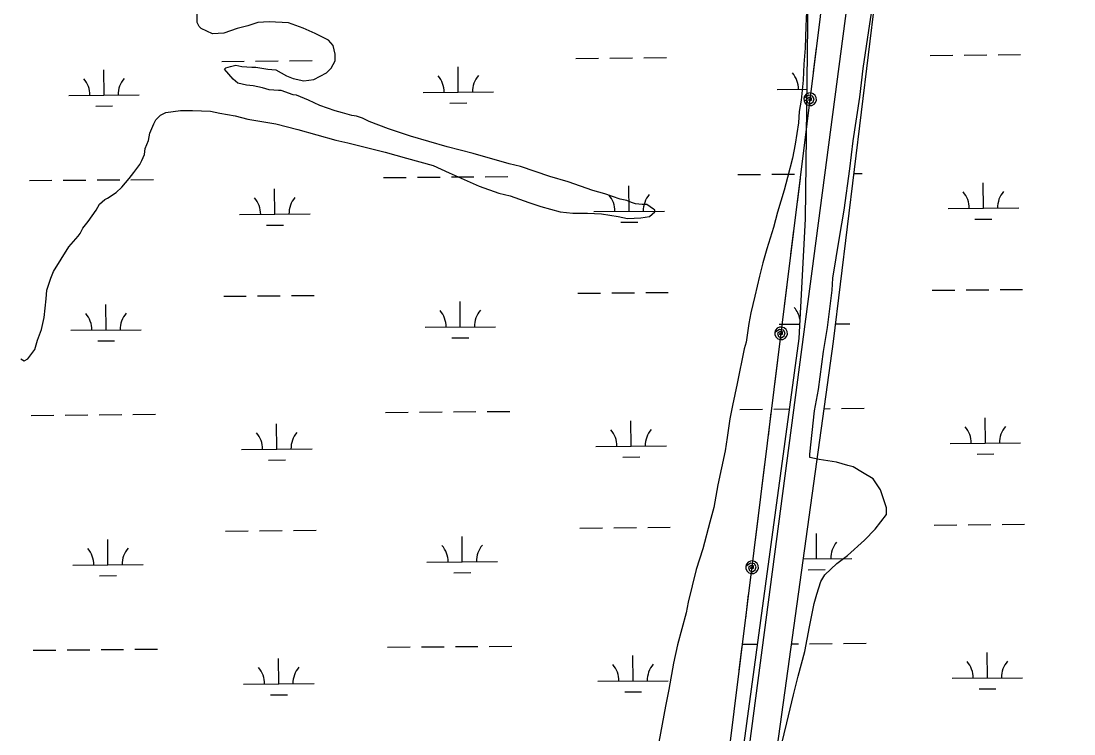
# Model space of a CAD drawing. Extents: x 3567028 to 3605064, y 510945 to 536587.
# Drawn here: x 3592848 to 3594340, y 531015 to 532025 of the extents above; entities that cross this region are included whole.
import ezdxf

# ---------------------------------------------------------------- set-up
doc = ezdxf.new("R2010")
doc.units = 0
for name, color, linetype in [('V-SITE-VEGE', 7, 'Continuous'), ('V-UTIL-LINE', 7, 'Continuous'), ('V-WETL-SWMP', 7, 'Continuous')]:
    doc.layers.add(name, color=color, linetype=linetype)

msp = doc.modelspace()

# ---------------------------------------------------------------- linework, layer by layer
at = {"layer": 'V-SITE-VEGE'}
for p, q in [((3594051, 532020.9), (3594056.7, 532057.7)), ((3593098.1, 532022.5), (3593098.1, 532036.7)), ((3593961.3, 532038), (3593960.3, 532017.3)), ((3593100.9, 532016.9), (3593098.1, 532022.5)), ((3593103.8, 532014), (3593100.9, 532016.9)), ((3593119.8, 532006.5), (3593103.8, 532014)), ((3593154.8, 532013.9), (3593135.9, 532007.4)), ((3593169.9, 532017.7), (3593154.8, 532013.9)), ((3593184, 532022.4), (3593169.9, 532017.7)), ((3593200.1, 532023.3), (3593184, 532022.4)), ((3593227.5, 532022.3), (3593200.1, 532023.3)), ((3593248.3, 532014.7), (3593227.5, 532022.3)), ((3593265.2, 532007.1), (3593248.3, 532014.7)), ((3593960.3, 532017.3), (3593959.3, 531986.1)), ((3594041.4, 531957.6), (3594051, 532020.9)), ((3593135.9, 532007.4), (3593119.8, 532006.5)), ((3593284.1, 531997.7), (3593265.2, 532007.1)), ((3593290.7, 531990.1), (3593284.1, 531997.7)), ((3593293.5, 531977.8), (3593290.7, 531990.1)), ((3593959.3, 531986.1), (3593957.4, 531963.4)), ((3593287.8, 531958), (3593293.5, 531968.4)), ((3593293.5, 531968.4), (3593293.5, 531977.8)), ((3593136.7, 531956.4), (3593138.6, 531958.3)), ((3593149, 531942.2), (3593136.7, 531956.4)), ((3593138.6, 531958.3), (3593145.2, 531960.1)), ((3593145.2, 531960.1), (3593152.8, 531962)), ((3593152.8, 531962), (3593161.3, 531960.1)), ((3593161.3, 531960.1), (3593175.4, 531959.1)), ((3593175.4, 531959.1), (3593181.1, 531959.1)), ((3593181.1, 531959.1), (3593198.1, 531956.3)), ((3593198.1, 531956.3), (3593209.4, 531955.3)), ((3593209.4, 531955.3), (3593224.5, 531946.8)), ((3593263.2, 531942), (3593281.2, 531951.4)), ((3593281.2, 531951.4), (3593287.8, 531958)), ((3593957.4, 531963.4), (3593956.4, 531940.8)), ((3594036.6, 531917), (3594041.4, 531957.6)), ((3593155.6, 531936.5), (3593149, 531942.2)), ((3593167.8, 531933.7), (3593155.6, 531936.5)), ((3593224.5, 531946.8), (3593234, 531943)), ((3593234, 531943), (3593249.1, 531940.1)), ((3593249.1, 531940.1), (3593263.2, 531942)), ((3593956.4, 531940.8), (3593953.5, 531912.4)), ((3593177.3, 531932.7), (3593167.8, 531933.7)), ((3593190.5, 531929.8), (3593177.3, 531932.7)), ((3593199.9, 531927), (3593190.5, 531929.8)), ((3593213.2, 531926), (3593199.9, 531927)), ((3593216.9, 531926), (3593213.2, 531926)), ((3593233.9, 531920.3), (3593216.9, 531926)), ((3593238.6, 531919.4), (3593233.9, 531920.3)), ((3593255.6, 531912.7), (3593238.6, 531919.4)), ((3593271.7, 531905.1), (3593255.6, 531912.7)), ((3593293.4, 531897.5), (3593271.7, 531905.1)), ((3593953.5, 531912.4), (3593950.7, 531896.4)), ((3594027.1, 531854.7), (3594036.6, 531917)), ((3593039.3, 531884.8), (3593045.9, 531891.4)), ((3593045.9, 531891.4), (3593053.5, 531895.1)), ((3593053.5, 531895.1), (3593074.3, 531897.9)), ((3593074.3, 531897.9), (3593091.3, 531897.9)), ((3593091.3, 531897.9), (3593116.8, 531896.9)), ((3593116.8, 531896.9), (3593130, 531894.1)), ((3593130, 531894.1), (3593151.7, 531890.2)), ((3593151.7, 531890.2), (3593169.6, 531885.5)), ((3593303.8, 531894.7), (3593293.4, 531897.5)), ((3593317, 531890.9), (3593303.8, 531894.7)), ((3593323.6, 531889.9), (3593317, 531890.9)), ((3593950.7, 531896.4), (3593949.7, 531880.3)), ((3593030.8, 531865.9), (3593036.5, 531879.1)), ((3593036.5, 531879.1), (3593039.3, 531884.8)), ((3593169.6, 531885.5), (3593209.3, 531878.8)), ((3593209.3, 531878.8), (3593240.4, 531871.2)), ((3593332.1, 531887.1), (3593323.6, 531889.9)), ((3593341.5, 531882.4), (3593332.1, 531887.1)), ((3593368.9, 531871.9), (3593341.5, 531882.4)), ((3593949.7, 531880.3), (3593944.9, 531850.1)), ((3593028.9, 531855.5), (3593030.8, 531865.9)), ((3593240.4, 531871.2), (3593294.2, 531856)), ((3593400, 531861.5), (3593368.9, 531871.9)), ((3593451.9, 531846.3), (3593400, 531861.5)), ((3593024.1, 531844.2), (3593028.9, 531855.5)), ((3593294.2, 531856), (3593311.2, 531852.2)), ((3593311.2, 531852.2), (3593364.1, 531838.9)), ((3593488.8, 531836.8), (3593451.9, 531846.3)), ((3593944.9, 531850.1), (3593941.1, 531830.3)), ((3594022.3, 531815.1), (3594027.1, 531854.7)), ((3593019.4, 531827.2), (3593023.2, 531835.7)), ((3593023.2, 531835.7), (3593024.1, 531844.2)), ((3593364.1, 531838.9), (3593394.3, 531830.3)), ((3593539.7, 531822.5), (3593488.8, 531836.8)), ((3593008, 531810.2), (3593016.5, 531821.5)), ((3593016.5, 531821.5), (3593019.4, 531827.2)), ((3593394.3, 531830.3), (3593432.1, 531819.9)), ((3593432.1, 531819.9), (3593454.7, 531809.4)), ((3593555.8, 531818.7), (3593539.7, 531822.5)), ((3593597.3, 531804.5), (3593555.8, 531818.7)), ((3593941.1, 531830.3), (3593934.4, 531802.9)), ((3592991, 531789.5), (3593001.4, 531801.7)), ((3593001.4, 531801.7), (3593008, 531810.2)), ((3593454.7, 531809.4), (3593497.2, 531790.5)), ((3593623.7, 531796.9), (3593597.3, 531804.5)), ((3593934.4, 531802.9), (3593929.7, 531785)), ((3594014.6, 531756.5), (3594022.3, 531815.1)), ((3592983.4, 531781.9), (3592991, 531789.5)), ((3593497.2, 531790.5), (3593525.5, 531781)), ((3593658.6, 531784.5), (3593623.7, 531796.9)), ((3592959.8, 531765), (3592967.3, 531771.6)), ((3592967.3, 531771.6), (3592971.1, 531773.5)), ((3592971.1, 531773.5), (3592983.4, 531781.9)), ((3593525.5, 531781), (3593541.5, 531777.2)), ((3593541.5, 531777.2), (3593568, 531767.7)), ((3593675.6, 531779.8), (3593658.6, 531784.5)), ((3593697.3, 531772.2), (3593675.6, 531779.8)), ((3593706.8, 531770.3), (3593697.3, 531772.2)), ((3593929.7, 531785), (3593920.2, 531753.8)), ((3592943.7, 531740.5), (3592955, 531756.5)), ((3592955, 531756.5), (3592959.8, 531765)), ((3593568, 531767.7), (3593584.9, 531762)), ((3593584.9, 531762), (3593612.3, 531754.4)), ((3593713.4, 531767.4), (3593706.8, 531770.3)), ((3593719.1, 531765.5), (3593713.4, 531767.4)), ((3593728.5, 531764.6), (3593719.1, 531765.5)), ((3593735.1, 531764.6), (3593728.5, 531764.6)), ((3593744.5, 531757.9), (3593735.1, 531764.6)), ((3593746.4, 531757), (3593744.5, 531757.9)), ((3593746.4, 531754.2), (3593746.4, 531757)), ((3594008, 531717.8), (3594014.6, 531756.5)), ((3593612.3, 531754.4), (3593630.3, 531752.5)), ((3593630.3, 531752.5), (3593651, 531752.4)), ((3593651, 531752.4), (3593670.9, 531751.5)), ((3593670.9, 531751.5), (3593694.5, 531747.6)), ((3593694.5, 531747.6), (3593707.7, 531744.8)), ((3593707.7, 531744.8), (3593726.6, 531745.7)), ((3593726.6, 531745.7), (3593738.9, 531747.6)), ((3593738.9, 531747.6), (3593746.4, 531754.2)), ((3593920.2, 531753.8), (3593914.5, 531732.1)), ((3592932.3, 531723.5), (3592936.1, 531731)), ((3592936.1, 531731), (3592943.7, 531740.5)), ((3593914.5, 531732.1), (3593905, 531701.9)), ((3592916.2, 531704.6), (3592929.5, 531719.7)), ((3592929.5, 531719.7), (3592932.3, 531723.5)), ((3593998.4, 531660.2), (3594008, 531717.8)), ((3592894.5, 531669.7), (3592916.2, 531704.6)), ((3593905, 531701.9), (3593899.3, 531682.1)), ((3593899.3, 531682.1), (3593894.5, 531663.2)), ((3592890.7, 531660.3), (3592894.5, 531669.7)), ((3592885, 531643.3), (3592890.7, 531660.3)), ((3593894.5, 531663.2), (3593887.9, 531634.9)), ((3593997.4, 531643.2), (3593998.4, 531660.2)), ((3592884, 531631), (3592885, 531643.3)), ((3593990.7, 531590.3), (3593997.4, 531643.2)), ((3592881.1, 531604.6), (3592884, 531631)), ((3593887.9, 531634.9), (3593882.2, 531611.3)), ((3593882.2, 531611.3), (3593879.3, 531596.2)), ((3592877.3, 531587.6), (3592881.1, 531604.6)), ((3593879.3, 531596.2), (3593875.5, 531569.8)), ((3592871.6, 531572.5), (3592877.3, 531587.6)), ((3593985, 531556.4), (3593990.7, 531590.3)), ((3592867.8, 531559.3), (3592871.6, 531572.5)), ((3593875.5, 531569.8), (3593872.6, 531560.3)), ((3592858.3, 531546.1), (3592867.8, 531559.3)), ((3593872.6, 531560.3), (3593863.1, 531511.2)), ((3593978.3, 531502.5), (3593985, 531556.4)), ((3592848, 531546.1), (3592852.7, 531543.2)), ((3592852.7, 531543.2), (3592858.3, 531546.1)), ((3593863.1, 531511.2), (3593856.4, 531480.1)), ((3593972.6, 531472.3), (3593978.3, 531502.5)), ((3593856.4, 531480.1), (3593852.6, 531461.2)), ((3593852.6, 531461.2), (3593848.8, 531434.8)), ((3593965.9, 531411), (3593972.6, 531472.3)), ((3593848.8, 531434.8), (3593845.9, 531415.9)), ((3593845.9, 531415.9), (3593835.5, 531367.7)), ((3593965.9, 531406.2), (3593965.9, 531411)), ((3593979.1, 531403.4), (3593965.9, 531406.2)), ((3594003.6, 531399.6), (3593979.1, 531403.4)), ((3594019.7, 531394.8), (3594003.6, 531399.6)), ((3594027.2, 531392.9), (3594019.7, 531394.8)), ((3594040.4, 531385.3), (3594027.2, 531392.9)), ((3594055.5, 531375.9), (3594040.4, 531385.3)), ((3594065.9, 531360.7), (3594055.5, 531375.9)), ((3593835.5, 531367.7), (3593829.7, 531335.6)), ((3594074.3, 531335.2), (3594065.9, 531360.7)), ((3593829.7, 531335.6), (3593824, 531314.9)), ((3594058.2, 531305), (3594074.3, 531325.8)), ((3594074.3, 531325.8), (3594074.3, 531335.2)), ((3593824, 531314.9), (3593814.5, 531277.1)), ((3594043.1, 531289), (3594058.2, 531305)), ((3594019.4, 531267.3), (3594043.1, 531289)), ((3593814.5, 531277.1), (3593805, 531247.9)), ((3594004.3, 531256), (3594019.4, 531267.3)), ((3593987.3, 531240), (3594004.3, 531256)), ((3593805, 531247.9), (3593793.6, 531201.6)), ((3593981.6, 531230.6), (3593987.3, 531240)), ((3593975.9, 531212.6), (3593981.6, 531230.6)), ((3593972.1, 531199.4), (3593975.9, 531212.6)), ((3593793.6, 531201.6), (3593790.8, 531186.5)), ((3593965.4, 531166.4), (3593972.1, 531199.4)), ((3593790.8, 531186.5), (3593778.4, 531141.2)), ((3593958.8, 531131.4), (3593965.4, 531166.4)), ((3593778.4, 531141.2), (3593772.7, 531114.8)), ((3593949.3, 531096.5), (3593958.8, 531131.4)), ((3593772.7, 531114.8), (3593766, 531077.9)), ((3593942.6, 531070.1), (3593949.3, 531096.5)), ((3593766, 531077.9), (3593761.2, 531054.3)), ((3593933.1, 531030.4), (3593942.6, 531070.1)), ((3593761.2, 531054.3), (3593749.8, 530990.2)), ((3593925.5, 530999.3), (3593933.1, 531030.4))]:
    msp.add_line(p, q, dxfattribs=at)
at = {"layer": 'V-UTIL-LINE'}
for points in [[(3594372.2, 534731.1), (3593797.6, 530374.6), (3593086.1, 524439.6)], [(3593783.6, 530442), (3594234.3, 534072.9), (3594320.5, 534730.6)], [(3593971.1, 531952.5), (3593975.3, 531986.2)], [(3593966.3, 531913.8), (3593963.8, 531912.4), (3593965.8, 531911.4), (3593968.2, 531912.7), (3593968.3, 531915.6), (3593964.9, 531916.2), (3593961.2, 531913.4), (3593962.4, 531909.3), (3593966.9, 531907.5), (3593970.7, 531910.1), (3593972.2, 531914.3), (3593969.6, 531918.4), (3593964.2, 531919.4), (3593957.4, 531914.9), (3593957.6, 531911.4), (3593959.2, 531908.2), (3593961.9, 531905.9), (3593965.2, 531904.8), (3593968.7, 531905.1), (3593971.8, 531906.7), (3593974.1, 531909.3), (3593975.2, 531912.6), (3593975, 531916.1), (3593973.4, 531919.3), (3593970.8, 531921.6), (3593967.4, 531922.7), (3593963.9, 531922.4), (3593960.8, 531920.9), (3593958.5, 531918.2), (3593957.4, 531914.9)], [(3593957.3, 531841.3), (3593961.5, 531875.1)], [(3593948.2, 531767.9), (3593952.4, 531801.6)], [(3593939.1, 531694.4), (3593943.3, 531728.2)], [(3593930, 531621), (3593934.2, 531654.7)], [(3593925.2, 531582.3), (3593922.6, 531581), (3593924.7, 531579.9), (3593927.1, 531581.2), (3593927.1, 531584.2), (3593923.8, 531584.7), (3593920, 531581.9), (3593921.3, 531577.9), (3593925.8, 531576), (3593929.5, 531578.6), (3593931, 531582.9), (3593928.4, 531586.9), (3593923, 531587.9), (3593916.2, 531583.4), (3593916.5, 531579.9), (3593918.1, 531576.8), (3593920.7, 531574.5), (3593924.1, 531573.4), (3593927.6, 531573.6), (3593930.7, 531575.2), (3593933, 531577.9), (3593934.1, 531581.2), (3593933.9, 531584.7), (3593932.3, 531587.8), (3593929.6, 531590.1), (3593926.3, 531591.2), (3593922.8, 531591), (3593919.6, 531589.4), (3593917.3, 531586.7), (3593916.2, 531583.4)], [(3593916.2, 531509.9), (3593920.4, 531543.6)], [(3593907.1, 531436.4), (3593911.3, 531470.2)], [(3593898, 531363), (3593902.1, 531396.7)], [(3593888.8, 531289.5), (3593893, 531323.3)], [(3593884, 531250.8), (3593881.5, 531249.5), (3593883.6, 531248.4), (3593886, 531249.8), (3593886, 531252.7), (3593882.6, 531253.3), (3593878.9, 531250.5), (3593880.2, 531246.4), (3593884.7, 531244.6), (3593888.4, 531247.2), (3593889.9, 531251.4), (3593887.3, 531255.5), (3593881.9, 531256.5), (3593875.1, 531252), (3593875.4, 531248.4), (3593876.9, 531245.3), (3593879.6, 531243), (3593882.9, 531241.9), (3593886.4, 531242.2), (3593889.6, 531243.7), (3593891.9, 531246.4), (3593893, 531249.7), (3593892.7, 531253.2), (3593891.1, 531256.4), (3593888.5, 531258.7), (3593885.1, 531259.8), (3593881.6, 531259.5), (3593878.5, 531257.9), (3593876.2, 531255.3), (3593875.1, 531252)], [(3593875, 531178.4), (3593879.2, 531212.1)], [(3593865.9, 531105), (3593870.1, 531138.7)], [(3593856.8, 531031.5), (3593861, 531065.3)]]:
    msp.add_lwpolyline(points, dxfattribs=at)
at = {"layer": 'V-WETL-SWMP'}
for p, q in [((3593999.5, 531570.7), (3594115.2, 532519.7)), ((3593963.9, 532141), (3593959.4, 531744.4)), ((3593132.7, 531967.5), (3593164.7, 531967.8)), ((3593180.7, 531967.9), (3593212.7, 531968.2)), ((3593228.7, 531968.3), (3593260.7, 531968.6)), ((3593634.6, 531971.7), (3593666.6, 531972)), ((3593682.6, 531972.1), (3593714.6, 531972.4)), ((3593730.6, 531972.5), (3593762.6, 531972.8)), ((3594136.5, 531976), (3594168.5, 531976.2)), ((3594184.5, 531976.4), (3594216.5, 531976.6)), ((3594232.5, 531976.8), (3594264.5, 531977)), ((3592966, 531919.6), (3592965.7, 531955.6)), ((3593467.9, 531923.9), (3593467.6, 531959.9)), ((3592916, 531919.2), (3593016, 531920.1)), ((3593417.9, 531923.5), (3593517.9, 531924.3)), ((3593919.8, 531927.7), (3593961.5, 531928)), ((3593456.1, 531908.4), (3593480.1, 531908.6)), ((3593957.9, 531912.6), (3593961.3, 531912.6)), ((3592954.2, 531904.1), (3592978.2, 531904.3)), ((3593362.1, 531802.9), (3593394.1, 531803.2)), ((3593410.1, 531803.3), (3593442.1, 531803.6)), ((3593458.1, 531803.7), (3593490.1, 531804)), ((3593506.1, 531804.1), (3593538.1, 531804.4)), ((3593864, 531807.1), (3593896, 531807.4)), ((3593912, 531807.6), (3593944, 531807.8)), ((3593960, 531808), (3593960.1, 531808)), ((3594028.5, 531808.5), (3594040, 531808.6)), ((3592860.2, 531798.7), (3592892.2, 531799)), ((3592908.2, 531799.1), (3592940.2, 531799.4)), ((3592956.2, 531799.5), (3592988.2, 531799.8)), ((3593004.2, 531799.9), (3593036.2, 531800.2)), ((3593207.9, 531750.9), (3593207.6, 531786.9)), ((3593709.8, 531755.1), (3593709.5, 531791.1)), ((3594211.7, 531759.3), (3594211.4, 531795.3)), ((3594161.7, 531758.9), (3594261.7, 531759.8)), ((3593157.9, 531750.4), (3593257.9, 531751.3)), ((3593659.8, 531754.7), (3593759.8, 531755.5)), ((3593959.4, 531744.4), (3593950.5, 531575.1)), ((3594199.8, 531743.8), (3594223.8, 531744)), ((3593196.1, 531735.3), (3593220.1, 531735.5)), ((3593698, 531739.6), (3593722, 531739.8)), ((3593637.4, 531639.1), (3593669.4, 531639.3)), ((3593685.4, 531639.5), (3593717.4, 531639.7)), ((3593733.4, 531639.9), (3593765.4, 531640.1)), ((3594139.3, 531643.3), (3594171.3, 531643.6)), ((3594187.3, 531643.7), (3594219.3, 531644)), ((3594235.3, 531644.1), (3594267.3, 531644.4)), ((3592968.8, 531587), (3592968.5, 531623)), ((3593135.5, 531634.8), (3593167.5, 531635.1)), ((3593183.5, 531635.2), (3593215.5, 531635.5)), ((3593231.5, 531635.6), (3593263.5, 531635.9)), ((3593470.7, 531591.2), (3593470.4, 531627.2)), ((3593922.6, 531595), (3593951.6, 531595.3)), ((3594002.5, 531595.7), (3594022.6, 531595.9)), ((3592918.8, 531586.6), (3593018.8, 531587.4)), ((3593420.7, 531590.8), (3593520.7, 531591.6)), ((3592957, 531571.5), (3592981, 531571.7)), ((3593458.9, 531575.7), (3593482.9, 531575.9)), ((3593950.5, 531575.1), (3593799.1, 530465.6)), ((3593843.6, 530447.8), (3593999.5, 531570.7)), ((3593866.8, 531474.5), (3593898.8, 531474.8)), ((3593914.8, 531474.9), (3593936.8, 531475.1)), ((3593986.3, 531475.5), (3593994.8, 531475.6)), ((3594010.8, 531475.7), (3594042.8, 531476)), ((3592863, 531466), (3592895, 531466.3)), ((3592911, 531466.4), (3592943, 531466.7)), ((3592959, 531466.8), (3592991, 531467.1)), ((3593007, 531467.2), (3593039, 531467.5)), ((3593364.9, 531470.3), (3593396.9, 531470.5)), ((3593412.9, 531470.7), (3593444.9, 531470.9)), ((3593460.9, 531471.1), (3593492.9, 531471.3)), ((3593508.9, 531471.5), (3593540.9, 531471.7)), ((3593712.6, 531422.4), (3593712.3, 531458.4)), ((3594214.5, 531426.7), (3594214.2, 531462.7)), ((3593210.7, 531418.2), (3593210.4, 531454.2)), ((3593160.7, 531417.8), (3593260.7, 531418.6)), ((3593662.6, 531422), (3593762.6, 531422.9)), ((3594164.5, 531426.3), (3594264.5, 531427.1)), ((3593198.9, 531402.7), (3593222.9, 531402.9)), ((3593700.8, 531406.9), (3593724.8, 531407.1)), ((3594202.7, 531411.1), (3594226.7, 531411.3)), ((3594142.1, 531310.6), (3594174.1, 531310.9)), ((3594190.1, 531311), (3594222.1, 531311.3)), ((3594238.1, 531311.4), (3594270.1, 531311.7)), ((3593138.3, 531302.2), (3593170.3, 531302.4)), ((3593186.3, 531302.6), (3593218.3, 531302.8)), ((3593234.3, 531303), (3593266.3, 531303.2)), ((3593473.5, 531258.6), (3593473.2, 531294.6)), ((3593640.2, 531306.4), (3593672.2, 531306.7)), ((3593688.2, 531306.8), (3593720.2, 531307.1)), ((3593736.2, 531307.2), (3593768.2, 531307.5)), ((3593975.4, 531262.8), (3593975.1, 531298.8)), ((3592971.6, 531254.3), (3592971.3, 531290.3)), ((3592921.7, 531253.9), (3593021.6, 531254.7)), ((3593423.5, 531258.1), (3593523.5, 531259)), ((3593956.7, 531262.6), (3594025.4, 531263.2)), ((3592959.8, 531238.8), (3592983.8, 531239)), ((3593461.7, 531243), (3593485.7, 531243.2)), ((3593963.6, 531247.3), (3593987.6, 531247.5)), ((3592865.8, 531133.4), (3592897.8, 531133.6)), ((3592913.8, 531133.8), (3592945.8, 531134)), ((3592961.8, 531134.2), (3592993.8, 531134.4)), ((3593009.8, 531134.6), (3593041.8, 531134.8)), ((3593367.7, 531137.6), (3593399.7, 531137.9)), ((3593415.7, 531138), (3593447.7, 531138.3)), ((3593463.7, 531138.4), (3593495.7, 531138.7)), ((3593511.7, 531138.8), (3593543.7, 531139.1)), ((3593869.6, 531141.8), (3593891.4, 531142)), ((3593940, 531142.4), (3593949.6, 531142.5)), ((3593965.6, 531142.6), (3593997.6, 531142.9)), ((3594013.6, 531143), (3594045.6, 531143.3)), ((3594217.3, 531094), (3594217, 531130)), ((3593213.6, 531085.5), (3593213.2, 531121.5)), ((3593715.4, 531089.8), (3593715.1, 531125.8)), ((3593163.6, 531085.1), (3593263.6, 531086)), ((3593665.4, 531089.4), (3593765.4, 531090.2)), ((3594167.3, 531093.6), (3594267.3, 531094.4)), ((3593201.7, 531070), (3593225.7, 531070.2)), ((3593703.6, 531074.2), (3593727.6, 531074.5)), ((3594205.5, 531078.5), (3594229.5, 531078.7))]:
    msp.add_line(p, q, dxfattribs=at)
for centre, start, end in [((3593914.6, 531928.1), 359.7115, 41.2552), ((3592910.8, 531919.7), 359.7115, 41.2552), ((3593021.3, 531920.6), 139.7115, 181.2552), ((3593412.7, 531923.9), 359.7115, 41.2552), ((3593523.2, 531924.8), 139.7115, 181.2552), ((3593152.7, 531750.9), 359.7115, 41.2552), ((3593263.2, 531751.8), 139.7115, 181.2552), ((3593654.6, 531755.1), 359.7115, 41.2552), ((3593765.1, 531756), 139.7115, 181.2552), ((3594156.5, 531759.3), 359.7115, 41.2552), ((3594267, 531760.3), 139.7115, 181.2552), ((3592913.6, 531587), 359.7115, 41.2552), ((3593024.1, 531587.9), 139.7115, 181.2552), ((3593415.5, 531591.2), 359.7115, 41.2552), ((3593526, 531592.2), 139.7115, 181.2552), ((3593917.4, 531595.5), 11.3386, 41.2552), ((3593657.4, 531422.5), 359.7115, 41.2552), ((3593767.9, 531423.4), 139.7115, 181.2552), ((3594159.3, 531426.7), 359.7115, 41.2552), ((3594269.8, 531427.6), 139.7115, 181.2552), ((3593155.5, 531418.2), 359.7115, 41.2552), ((3593266, 531419.1), 139.7115, 181.2552), ((3593418.3, 531258.6), 359.7115, 41.2552), ((3593528.8, 531259.5), 139.7115, 181.2552), ((3594030.7, 531263.7), 139.7115, 181.2552), ((3592916.4, 531254.3), 359.7115, 41.2552), ((3593026.9, 531255.3), 139.7115, 181.2552), ((3594162.1, 531094), 359.7115, 41.2552), ((3594272.6, 531095), 139.7115, 181.2552), ((3593158.3, 531085.6), 359.7115, 41.2552), ((3593268.8, 531086.5), 139.7115, 181.2552), ((3593660.2, 531089.8), 359.7115, 41.2552), ((3593770.7, 531090.7), 139.7115, 181.2552)]:
    msp.add_arc(centre, 35.2, start, end, dxfattribs=at)

doc.saveas('drawing.dxf')
